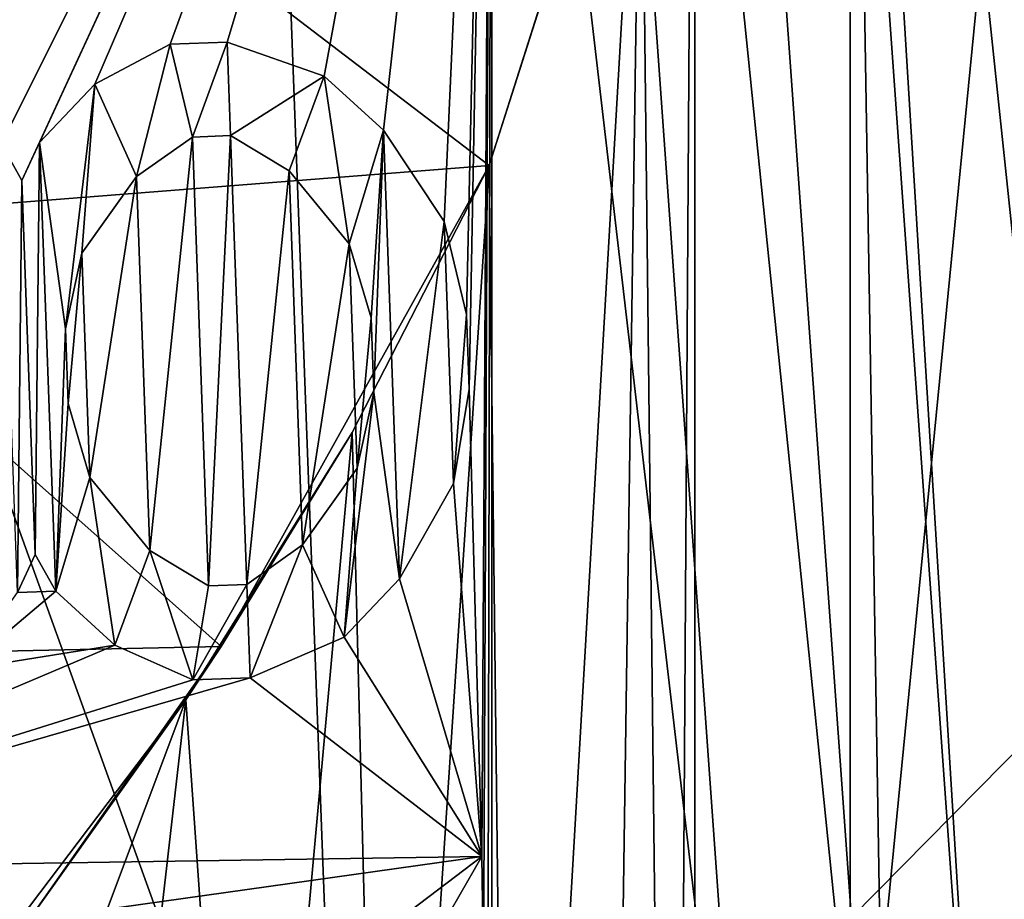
# Model space of a CAD drawing. Header units: millimetres. Extents: x -147 to 148, y -145 to 204.
# Tile 276 of 571: x 16.59 to 17.138, y 0.296 to 0.786. Entities that reach past the tile are written whole.
import ezdxf

# ---------------------------------------------------------------- set-up
doc = ezdxf.new("R2010")
doc.units = ezdxf.units.MM
doc.header["$LTSCALE"] = 26.699852
for name, color, linetype in [('102', 7, 'CONTINUOUS'), ('118', 7, 'CONTINUOUS'), ('119', 7, 'CONTINUOUS'), ('120', 7, 'CONTINUOUS'), ('121', 7, 'CONTINUOUS'), ('122', 7, 'CONTINUOUS'), ('123', 7, 'CONTINUOUS'), ('124', 7, 'CONTINUOUS'), ('125', 7, 'CONTINUOUS'), ('126', 7, 'CONTINUOUS'), ('127', 7, 'CONTINUOUS'), ('128', 7, 'CONTINUOUS'), ('129', 7, 'CONTINUOUS'), ('13', 7, 'CONTINUOUS'), ('130', 7, 'CONTINUOUS'), ('131', 7, 'CONTINUOUS'), ('132', 7, 'CONTINUOUS'), ('133', 7, 'CONTINUOUS'), ('134', 7, 'CONTINUOUS'), ('135', 7, 'CONTINUOUS'), ('15', 7, 'CONTINUOUS'), ('152', 7, 'CONTINUOUS'), ('153', 7, 'CONTINUOUS'), ('154', 7, 'CONTINUOUS'), ('155', 7, 'CONTINUOUS'), ('156', 7, 'CONTINUOUS'), ('157', 7, 'CONTINUOUS'), ('158', 7, 'CONTINUOUS'), ('159', 7, 'CONTINUOUS'), ('160', 7, 'CONTINUOUS'), ('161', 7, 'CONTINUOUS'), ('162', 7, 'CONTINUOUS'), ('163', 7, 'CONTINUOUS'), ('164', 7, 'CONTINUOUS'), ('165', 7, 'CONTINUOUS'), ('166', 7, 'CONTINUOUS'), ('167', 7, 'CONTINUOUS'), ('1896', 7, 'CONTINUOUS'), ('2', 7, 'CONTINUOUS'), ('20', 7, 'CONTINUOUS'), ('302', 7, 'CONTINUOUS'), ('389', 7, 'CONTINUOUS'), ('390', 7, 'CONTINUOUS'), ('398', 7, 'CONTINUOUS'), ('455', 7, 'CONTINUOUS'), ('456', 7, 'CONTINUOUS'), ('7', 7, 'CONTINUOUS'), ('8', 7, 'CONTINUOUS'), ('95', 7, 'CONTINUOUS'), ('96', 7, 'CONTINUOUS')]:
    doc.layers.add(name, color=color, linetype=linetype)

msp = doc.modelspace()

# ---------------------------------------------------------------- linework, layer by layer
at = {"layer": '102', "color": 7, "linetype": 'CONTINUOUS', "true_color": 0xd8d8d8}
for points in [[(16.59847, 0.48822, 49.4), (16.58858, 0.46702, 49.4), (16.58858, 0.46702, 49.5), (16.59847, 0.48822, 49.4)], [(16.59847, 0.48822, 49.5), (16.59847, 0.48822, 49.4), (16.58858, 0.46702, 49.5), (16.59847, 0.48822, 49.5)]]:
    msp.add_3dface(points, dxfattribs=at)
at = {"layer": '118', "color": 7, "linetype": 'CONTINUOUS', "true_color": 0xd8d8d8}
for points in [[(16.57966, 0.71686, 49.4), (16.59104, 0.69642, 49.4), (16.59104, 0.69642, 49.5), (16.57966, 0.71686, 49.4)], [(16.57966, 0.71686, 49.4), (16.59104, 0.69642, 49.5), (16.57966, 0.71686, 49.5), (16.57966, 0.71686, 49.4)]]:
    msp.add_3dface(points, dxfattribs=at)
at = {"layer": '119', "color": 7, "linetype": 'CONTINUOUS', "true_color": 0xd8d8d8}
for points in [[(16.59104, 0.69642, 49.4), (16.60092, 0.71762, 49.4), (16.60092, 0.71762, 49.5), (16.59104, 0.69642, 49.4)], [(16.59104, 0.69642, 49.4), (16.60092, 0.71762, 49.5), (16.59104, 0.69642, 49.5), (16.59104, 0.69642, 49.4)]]:
    msp.add_3dface(points, dxfattribs=at)
at = {"layer": '120', "color": 7, "linetype": 'CONTINUOUS', "true_color": 0xd8d8d8}
for points in [[(16.60092, 0.71762, 49.4), (16.6317, 0.74999, 49.4), (16.6317, 0.74999, 49.5), (16.60092, 0.71762, 49.4)], [(16.60092, 0.71762, 49.4), (16.6317, 0.74999, 49.5), (16.60092, 0.71762, 49.5), (16.60092, 0.71762, 49.4)]]:
    msp.add_3dface(points, dxfattribs=at)
at = {"layer": '121', "color": 7, "linetype": 'CONTINUOUS', "true_color": 0xd8d8d8}
for points in [[(16.6317, 0.74999, 49.4), (16.67349, 0.77232, 49.4), (16.67349, 0.77232, 49.5), (16.6317, 0.74999, 49.4)], [(16.6317, 0.74999, 49.4), (16.67349, 0.77232, 49.5), (16.6317, 0.74999, 49.5), (16.6317, 0.74999, 49.4)]]:
    msp.add_3dface(points, dxfattribs=at)
at = {"layer": '122', "color": 7, "linetype": 'CONTINUOUS', "true_color": 0xd8d8d8}
for points in [[(16.67349, 0.77232, 49.4), (16.70538, 0.77346, 49.4), (16.70538, 0.77346, 49.5), (16.67349, 0.77232, 49.4)], [(16.67349, 0.77232, 49.4), (16.70538, 0.77346, 49.5), (16.67349, 0.77232, 49.5), (16.67349, 0.77232, 49.4)]]:
    msp.add_3dface(points, dxfattribs=at)
at = {"layer": '123', "color": 7, "linetype": 'CONTINUOUS', "true_color": 0xd8d8d8}
for points in [[(16.70538, 0.77346, 49.4), (16.75928, 0.75454, 49.4), (16.75928, 0.75454, 49.5), (16.70538, 0.77346, 49.4)], [(16.70538, 0.77346, 49.4), (16.75928, 0.75454, 49.5), (16.70538, 0.77346, 49.5), (16.70538, 0.77346, 49.4)]]:
    msp.add_3dface(points, dxfattribs=at)
at = {"layer": '124', "color": 7, "linetype": 'CONTINUOUS', "true_color": 0xd8d8d8}
for points in [[(16.75928, 0.75454, 49.4), (16.79229, 0.72445, 49.4), (16.79229, 0.72445, 49.5), (16.75928, 0.75454, 49.4)], [(16.75928, 0.75454, 49.4), (16.79229, 0.72445, 49.5), (16.75928, 0.75454, 49.5), (16.75928, 0.75454, 49.4)]]:
    msp.add_3dface(points, dxfattribs=at)
at = {"layer": '125', "color": 7, "linetype": 'CONTINUOUS', "true_color": 0xd8d8d8}
for points in [[(16.79229, 0.72445, 49.4), (16.82604, 0.67354, 49.4), (16.82604, 0.67354, 49.5), (16.79229, 0.72445, 49.4)], [(16.79229, 0.72445, 49.4), (16.82604, 0.67354, 49.5), (16.79229, 0.72445, 49.5), (16.79229, 0.72445, 49.4)]]:
    msp.add_3dface(points, dxfattribs=at)
at = {"layer": '126', "color": 7, "linetype": 'CONTINUOUS', "true_color": 0xd8d8d8}
for points in [[(16.82604, 0.67354, 49.4), (16.83853, 0.62186, 49.4), (16.83853, 0.62186, 49.5), (16.82604, 0.67354, 49.4)], [(16.82604, 0.67354, 49.4), (16.83853, 0.62186, 49.5), (16.82604, 0.67354, 49.5), (16.82604, 0.67354, 49.4)]]:
    msp.add_3dface(points, dxfattribs=at)
at = {"layer": '127', "color": 7, "linetype": 'CONTINUOUS', "true_color": 0xd8d8d8}
for points in [[(16.83853, 0.62186, 49.4), (16.84002, 0.58022, 49.4), (16.84002, 0.58022, 49.5), (16.83853, 0.62186, 49.4)], [(16.83853, 0.62186, 49.4), (16.84002, 0.58022, 49.5), (16.83853, 0.62186, 49.5), (16.83853, 0.62186, 49.4)]]:
    msp.add_3dface(points, dxfattribs=at)
at = {"layer": '128', "color": 7, "linetype": 'CONTINUOUS', "true_color": 0xd8d8d8}
for points in [[(16.84002, 0.58022, 49.4), (16.83125, 0.5278, 49.4), (16.83125, 0.5278, 49.5), (16.84002, 0.58022, 49.4)], [(16.84002, 0.58022, 49.4), (16.83125, 0.5278, 49.5), (16.84002, 0.58022, 49.5), (16.84002, 0.58022, 49.4)]]:
    msp.add_3dface(points, dxfattribs=at)
at = {"layer": '129', "color": 7, "linetype": 'CONTINUOUS', "true_color": 0xd8d8d8}
for points in [[(16.83125, 0.5278, 49.4), (16.80121, 0.47461, 49.4), (16.80121, 0.47461, 49.5), (16.83125, 0.5278, 49.4)], [(16.83125, 0.5278, 49.4), (16.80121, 0.47461, 49.5), (16.83125, 0.5278, 49.5), (16.83125, 0.5278, 49.4)]]:
    msp.add_3dface(points, dxfattribs=at)
at = {"layer": '13', "color": 7, "linetype": 'CONTINUOUS', "true_color": 0xd8d8d8}
for points in [[(17.32175, 0, 54.64212), (17.0375, 2.44962, 54.62324), (17.14543, 2.46514, 54.64212), (17.32175, 0, 54.64212)], [(17.2127, 0, 54.62324), (16.95602, 2.43791, 54.54927), (17.0375, 2.44962, 54.62324), (17.2127, 0, 54.62324)], [(17.2127, 0, 54.62324), (17.0375, 2.44962, 54.62324), (17.32175, 0, 54.64212), (17.2127, 0, 54.62324)], [(17.13038, 0, 54.54927), (17.05219, 1.27788, 54.4433), (16.95602, 2.43791, 54.54927), (17.13038, 0, 54.54927)], [(17.13038, 0, 54.54927), (16.95602, 2.43791, 54.54927), (17.2127, 0, 54.62324), (17.13038, 0, 54.54927)], [(17.05219, -1.27788, 54.4433), (17.05219, 1.27788, 54.4433), (17.13038, 0, 54.54927), (17.05219, -1.27788, 54.4433)]]:
    msp.add_3dface(points, dxfattribs=at)
at = {"layer": '130', "color": 7, "linetype": 'CONTINUOUS', "true_color": 0xd8d8d8}
for points in [[(16.80121, 0.47461, 49.4), (16.77043, 0.44224, 49.4), (16.77043, 0.44224, 49.5), (16.80121, 0.47461, 49.4)], [(16.80121, 0.47461, 49.4), (16.77043, 0.44224, 49.5), (16.80121, 0.47461, 49.5), (16.80121, 0.47461, 49.4)]]:
    msp.add_3dface(points, dxfattribs=at)
at = {"layer": '131', "color": 7, "linetype": 'CONTINUOUS', "true_color": 0xd8d8d8}
for points in [[(16.77043, 0.44224, 49.4), (16.71802, 0.41952, 49.4), (16.71802, 0.41952, 49.5), (16.77043, 0.44224, 49.4)], [(16.77043, 0.44224, 49.4), (16.71802, 0.41952, 49.5), (16.77043, 0.44224, 49.5), (16.77043, 0.44224, 49.4)]]:
    msp.add_3dface(points, dxfattribs=at)
at = {"layer": '132', "color": 7, "linetype": 'CONTINUOUS', "true_color": 0xd8d8d8}
for points in [[(16.71802, 0.41952, 49.4), (16.68612, 0.41838, 49.4), (16.68612, 0.41838, 49.5), (16.71802, 0.41952, 49.4)], [(16.71802, 0.41952, 49.4), (16.68612, 0.41838, 49.5), (16.71802, 0.41952, 49.5), (16.71802, 0.41952, 49.4)]]:
    msp.add_3dface(points, dxfattribs=at)
at = {"layer": '133', "color": 7, "linetype": 'CONTINUOUS', "true_color": 0xd8d8d8}
for points in [[(16.68612, 0.41838, 49.4), (16.64285, 0.43768, 49.4), (16.64285, 0.43768, 49.5), (16.68612, 0.41838, 49.4)], [(16.68612, 0.41838, 49.4), (16.64285, 0.43768, 49.5), (16.68612, 0.41838, 49.5), (16.68612, 0.41838, 49.4)]]:
    msp.add_3dface(points, dxfattribs=at)
at = {"layer": '134', "color": 7, "linetype": 'CONTINUOUS', "true_color": 0xd8d8d8}
for points in [[(16.64285, 0.43768, 49.4), (16.60984, 0.46778, 49.4), (16.60984, 0.46778, 49.5), (16.64285, 0.43768, 49.4)], [(16.64285, 0.43768, 49.4), (16.60984, 0.46778, 49.5), (16.64285, 0.43768, 49.5), (16.64285, 0.43768, 49.4)]]:
    msp.add_3dface(points, dxfattribs=at)
at = {"layer": '135', "color": 7, "linetype": 'CONTINUOUS', "true_color": 0xd8d8d8}
for points in [[(16.60984, 0.46778, 49.4), (16.59847, 0.48822, 49.4), (16.59847, 0.48822, 49.5), (16.60984, 0.46778, 49.4)], [(16.60984, 0.46778, 49.4), (16.59847, 0.48822, 49.5), (16.60984, 0.46778, 49.5), (16.60984, 0.46778, 49.4)]]:
    msp.add_3dface(points, dxfattribs=at)
at = {"layer": '15', "color": 7, "linetype": 'CONTINUOUS', "true_color": 0xd8d8d8}
for points in [[(17.07326, 0, 49.50009), (16.82696, 2.41935, 49.42679), (16.89948, 2.42978, 49.50009), (17.07326, 0, 49.50009)], [(17.05218, 1.27789, 49.6), (17.07326, 0, 49.50009), (16.89948, 2.42978, 49.50009), (17.05218, 1.27789, 49.6)], [(17, 0, 49.42679), (16.85256, 1.26316, 49.4), (16.82696, 2.41935, 49.42679), (17, 0, 49.42679)], [(17, 0, 49.42679), (16.82696, 2.41935, 49.42679), (17.07326, 0, 49.50009), (17, 0, 49.42679)], [(17.05218, 1.27789, 49.6), (17.05218, -1.27789, 49.6), (17.07326, 0, 49.50009), (17.05218, 1.27789, 49.6)], [(16.85256, -1.26318, 49.4), (16.85256, 1.26316, 49.4), (17, 0, 49.42679), (16.85256, -1.26318, 49.4)]]:
    msp.add_3dface(points, dxfattribs=at)
at = {"layer": '152', "color": 7, "linetype": 'CONTINUOUS', "true_color": 0xd8d8d8}
for points in [[(16.78538, 0.61997, 49.4), (16.77326, 0.66123, 49.4), (16.77326, 0.66123, 49.5), (16.78538, 0.61997, 49.4)], [(16.78538, 0.61997, 49.5), (16.78538, 0.61997, 49.4), (16.77326, 0.66123, 49.5), (16.78538, 0.61997, 49.5)]]:
    msp.add_3dface(points, dxfattribs=at)
at = {"layer": '153', "color": 7, "linetype": 'CONTINUOUS', "true_color": 0xd8d8d8}
for points in [[(16.77326, 0.66123, 49.4), (16.73988, 0.70173, 49.4), (16.73988, 0.70173, 49.5), (16.77326, 0.66123, 49.4)], [(16.77326, 0.66123, 49.4), (16.73988, 0.70173, 49.5), (16.77326, 0.66123, 49.5), (16.77326, 0.66123, 49.4)]]:
    msp.add_3dface(points, dxfattribs=at)
at = {"layer": '154', "color": 7, "linetype": 'CONTINUOUS', "true_color": 0xd8d8d8}
for points in [[(16.73988, 0.70173, 49.4), (16.70724, 0.72141, 49.4), (16.70724, 0.72141, 49.5), (16.73988, 0.70173, 49.4)], [(16.73988, 0.70173, 49.4), (16.70724, 0.72141, 49.5), (16.73988, 0.70173, 49.5), (16.73988, 0.70173, 49.4)]]:
    msp.add_3dface(points, dxfattribs=at)
at = {"layer": '155', "color": 7, "linetype": 'CONTINUOUS', "true_color": 0xd8d8d8}
for points in [[(16.70724, 0.72141, 49.4), (16.68598, 0.72065, 49.4), (16.68598, 0.72065, 49.5), (16.70724, 0.72141, 49.4)], [(16.70724, 0.72141, 49.4), (16.68598, 0.72065, 49.5), (16.70724, 0.72141, 49.5), (16.70724, 0.72141, 49.4)]]:
    msp.add_3dface(points, dxfattribs=at)
at = {"layer": '156', "color": 7, "linetype": 'CONTINUOUS', "true_color": 0xd8d8d8}
for points in [[(16.68598, 0.72065, 49.4), (16.65483, 0.69869, 49.4), (16.65483, 0.69869, 49.5), (16.68598, 0.72065, 49.4)], [(16.68598, 0.72065, 49.4), (16.65483, 0.69869, 49.5), (16.68598, 0.72065, 49.5), (16.68598, 0.72065, 49.4)]]:
    msp.add_3dface(points, dxfattribs=at)
at = {"layer": '157', "color": 7, "linetype": 'CONTINUOUS', "true_color": 0xd8d8d8}
for points in [[(16.65483, 0.69869, 49.4), (16.62442, 0.65592, 49.4), (16.62442, 0.65592, 49.5), (16.65483, 0.69869, 49.4)], [(16.65483, 0.69869, 49.4), (16.62442, 0.65592, 49.5), (16.65483, 0.69869, 49.5), (16.65483, 0.69869, 49.4)]]:
    msp.add_3dface(points, dxfattribs=at)
at = {"layer": '158', "color": 7, "linetype": 'CONTINUOUS', "true_color": 0xd8d8d8}
for points in [[(16.62442, 0.65592, 49.4), (16.61527, 0.6139, 49.4), (16.61527, 0.6139, 49.5), (16.62442, 0.65592, 49.4)], [(16.62442, 0.65592, 49.4), (16.61527, 0.6139, 49.5), (16.62442, 0.65592, 49.5), (16.62442, 0.65592, 49.4)]]:
    msp.add_3dface(points, dxfattribs=at)
at = {"layer": '159', "color": 7, "linetype": 'CONTINUOUS', "true_color": 0xd8d8d8}
for points in [[(16.61527, 0.6139, 49.4), (16.61676, 0.57226, 49.4), (16.61676, 0.57226, 49.5), (16.61527, 0.6139, 49.4)], [(16.61527, 0.6139, 49.4), (16.61676, 0.57226, 49.5), (16.61527, 0.6139, 49.5), (16.61527, 0.6139, 49.4)]]:
    msp.add_3dface(points, dxfattribs=at)
at = {"layer": '160', "color": 7, "linetype": 'CONTINUOUS', "true_color": 0xd8d8d8}
for points in [[(16.61676, 0.57226, 49.4), (16.62888, 0.531, 49.4), (16.62888, 0.531, 49.5), (16.61676, 0.57226, 49.4)], [(16.61676, 0.57226, 49.4), (16.62888, 0.531, 49.5), (16.61676, 0.57226, 49.5), (16.61676, 0.57226, 49.4)]]:
    msp.add_3dface(points, dxfattribs=at)
at = {"layer": '161', "color": 7, "linetype": 'CONTINUOUS', "true_color": 0xd8d8d8}
for points in [[(16.62888, 0.531, 49.4), (16.66226, 0.49049, 49.4), (16.66226, 0.49049, 49.5), (16.62888, 0.531, 49.4)], [(16.62888, 0.531, 49.4), (16.66226, 0.49049, 49.5), (16.62888, 0.531, 49.5), (16.62888, 0.531, 49.4)]]:
    msp.add_3dface(points, dxfattribs=at)
at = {"layer": '162', "color": 7, "linetype": 'CONTINUOUS', "true_color": 0xd8d8d8}
for points in [[(16.66226, 0.49049, 49.4), (16.69489, 0.47081, 49.4), (16.69489, 0.47081, 49.5), (16.66226, 0.49049, 49.4)], [(16.66226, 0.49049, 49.4), (16.69489, 0.47081, 49.5), (16.66226, 0.49049, 49.5), (16.66226, 0.49049, 49.4)]]:
    msp.add_3dface(points, dxfattribs=at)
at = {"layer": '163', "color": 7, "linetype": 'CONTINUOUS', "true_color": 0xd8d8d8}
for points in [[(16.69489, 0.47081, 49.4), (16.71616, 0.47157, 49.4), (16.71616, 0.47157, 49.5), (16.69489, 0.47081, 49.4)], [(16.69489, 0.47081, 49.4), (16.71616, 0.47157, 49.5), (16.69489, 0.47081, 49.5), (16.69489, 0.47081, 49.4)]]:
    msp.add_3dface(points, dxfattribs=at)
at = {"layer": '164', "color": 7, "linetype": 'CONTINUOUS', "true_color": 0xd8d8d8}
for points in [[(16.71616, 0.47157, 49.4), (16.74731, 0.49353, 49.4), (16.74731, 0.49353, 49.5), (16.71616, 0.47157, 49.4)], [(16.71616, 0.47157, 49.4), (16.74731, 0.49353, 49.5), (16.71616, 0.47157, 49.5), (16.71616, 0.47157, 49.4)]]:
    msp.add_3dface(points, dxfattribs=at)
at = {"layer": '165', "color": 7, "linetype": 'CONTINUOUS', "true_color": 0xd8d8d8}
for points in [[(16.74731, 0.49353, 49.4), (16.77772, 0.53631, 49.4), (16.77772, 0.53631, 49.5), (16.74731, 0.49353, 49.4)], [(16.74731, 0.49353, 49.4), (16.77772, 0.53631, 49.5), (16.74731, 0.49353, 49.5), (16.74731, 0.49353, 49.4)]]:
    msp.add_3dface(points, dxfattribs=at)
at = {"layer": '166', "color": 7, "linetype": 'CONTINUOUS', "true_color": 0xd8d8d8}
for points in [[(16.77772, 0.53631, 49.4), (16.78686, 0.57833, 49.4), (16.78686, 0.57833, 49.5), (16.77772, 0.53631, 49.4)], [(16.77772, 0.53631, 49.4), (16.78686, 0.57833, 49.5), (16.77772, 0.53631, 49.5), (16.77772, 0.53631, 49.4)]]:
    msp.add_3dface(points, dxfattribs=at)
at = {"layer": '167', "color": 7, "linetype": 'CONTINUOUS', "true_color": 0xd8d8d8}
for points in [[(16.78686, 0.57833, 49.4), (16.78538, 0.61997, 49.4), (16.78538, 0.61997, 49.5), (16.78686, 0.57833, 49.4)], [(16.78686, 0.57833, 49.4), (16.78538, 0.61997, 49.5), (16.78686, 0.57833, 49.5), (16.78686, 0.57833, 49.4)]]:
    msp.add_3dface(points, dxfattribs=at)
at = {"layer": '1896', "color": 7, "linetype": 'CONTINUOUS', "true_color": 0xd8d8d8}
for points in [[(6.4131, 19.7334, 26.9), (7.64007, 19.29221, 26.9), (65.9, 0, 26.9), (6.4131, 19.7334, 26.9)], [(66.07666, 2.9065, 26.9), (6.4131, 19.7334, 26.9), (65.9, 0, 26.9), (66.07666, 2.9065, 26.9)], [(7.64007, 19.29221, 26.9), (8.83251, 18.77587, 26.9), (65.9, 0, 26.9), (7.64007, 19.29221, 26.9)], [(8.83251, 18.77587, 26.9), (9.99673, 18.18238, 26.9), (65.9, 0, 26.9), (8.83251, 18.77587, 26.9)], [(9.99673, 18.18238, 26.9), (11.12011, 17.51857, 26.9), (65.9, 0, 26.9), (9.99673, 18.18238, 26.9)], [(11.12011, 17.51857, 26.9), (12.19433, 16.78834, 26.9), (65.9, 0, 26.9), (11.12011, 17.51857, 26.9)], [(12.19433, 16.78834, 26.9), (13.22629, 15.98743, 26.9), (65.9, 0, 26.9), (12.19433, 16.78834, 26.9)], [(13.22629, 15.98743, 26.9), (14.20596, 15.12431, 26.9), (65.9, 0, 26.9), (13.22629, 15.98743, 26.9)], [(14.20596, 15.12431, 26.9), (15.12431, 14.20596, 26.9), (65.9, 0, 26.9), (14.20596, 15.12431, 26.9)], [(15.12431, 14.20596, 26.9), (15.98743, 13.22629, 26.9), (65.9, 0, 26.9), (15.12431, 14.20596, 26.9)], [(15.98743, 13.22629, 26.9), (16.78834, 12.19433, 26.9), (65.9, 0, 26.9), (15.98743, 13.22629, 26.9)], [(16.78834, 12.19433, 26.9), (17.51857, 11.12011, 26.9), (65.9, 0, 26.9), (16.78834, 12.19433, 26.9)]]:
    msp.add_3dface(points, dxfattribs=at)
at = {"layer": '2', "color": 7, "linetype": 'CONTINUOUS', "true_color": 0xd8d8d8}
for points in [[(16.72345, 1.25335, 59.4), (16.77051, 0, 59.4), (17.98425, 1.23016, 57.12404), (16.72345, 1.25335, 59.4)], [(17.98425, 1.23016, 57.12404), (16.77051, 0, 59.4), (17.98425, -1.23016, 57.12404), (17.98425, 1.23016, 57.12404)]]:
    msp.add_3dface(points, dxfattribs=at)
at = {"layer": '20', "color": 7, "linetype": 'CONTINUOUS', "true_color": 0xd8d8d8}
for points in [[(16.67349, 0.77232, 49.5), (16.70538, 0.77346, 49.5), (16.68598, 0.72065, 49.5), (16.67349, 0.77232, 49.5)], [(16.68598, 0.72065, 49.5), (16.70538, 0.77346, 49.5), (16.70724, 0.72141, 49.5), (16.68598, 0.72065, 49.5)], [(16.70538, 0.77346, 49.5), (16.75928, 0.75454, 49.5), (16.70724, 0.72141, 49.5), (16.70538, 0.77346, 49.5)], [(16.6317, 0.74999, 49.5), (16.67349, 0.77232, 49.5), (16.65483, 0.69869, 49.5), (16.6317, 0.74999, 49.5)], [(16.65483, 0.69869, 49.5), (16.67349, 0.77232, 49.5), (16.68598, 0.72065, 49.5), (16.65483, 0.69869, 49.5)], [(16.70724, 0.72141, 49.5), (16.75928, 0.75454, 49.5), (16.73988, 0.70173, 49.5), (16.70724, 0.72141, 49.5)], [(16.73988, 0.70173, 49.5), (16.75928, 0.75454, 49.5), (16.77326, 0.66123, 49.5), (16.73988, 0.70173, 49.5)], [(16.75928, 0.75454, 49.5), (16.79229, 0.72445, 49.5), (16.77326, 0.66123, 49.5), (16.75928, 0.75454, 49.5)], [(16.60092, 0.71762, 49.5), (16.6317, 0.74999, 49.5), (16.61527, 0.6139, 49.5), (16.60092, 0.71762, 49.5)], [(16.61527, 0.6139, 49.5), (16.6317, 0.74999, 49.5), (16.62442, 0.65592, 49.5), (16.61527, 0.6139, 49.5)], [(16.62442, 0.65592, 49.5), (16.6317, 0.74999, 49.5), (16.65483, 0.69869, 49.5), (16.62442, 0.65592, 49.5)], [(16.79229, 0.72445, 49.5), (16.78538, 0.61997, 49.5), (16.77326, 0.66123, 49.5), (16.79229, 0.72445, 49.5)], [(16.78538, 0.61997, 49.5), (16.79229, 0.72445, 49.5), (16.78686, 0.57833, 49.5), (16.78538, 0.61997, 49.5)], [(16.79229, 0.72445, 49.5), (16.80121, 0.47461, 49.5), (16.78686, 0.57833, 49.5), (16.79229, 0.72445, 49.5)], [(16.82604, 0.67354, 49.5), (16.80121, 0.47461, 49.5), (16.79229, 0.72445, 49.5), (16.82604, 0.67354, 49.5)], [(16.57966, 0.71686, 49.5), (16.59104, 0.69642, 49.5), (16.58858, 0.46702, 49.5), (16.57966, 0.71686, 49.5)], [(16.60092, 0.71762, 49.5), (16.59847, 0.48822, 49.5), (16.59104, 0.69642, 49.5), (16.60092, 0.71762, 49.5)], [(16.60984, 0.46778, 49.5), (16.59847, 0.48822, 49.5), (16.60092, 0.71762, 49.5), (16.60984, 0.46778, 49.5)], [(16.60984, 0.46778, 49.5), (16.60092, 0.71762, 49.5), (16.61527, 0.6139, 49.5), (16.60984, 0.46778, 49.5)], [(16.59104, 0.69642, 49.5), (16.59847, 0.48822, 49.5), (16.58858, 0.46702, 49.5), (16.59104, 0.69642, 49.5)], [(16.83125, 0.5278, 49.5), (16.80121, 0.47461, 49.5), (16.82604, 0.67354, 49.5), (16.83125, 0.5278, 49.5)], [(16.83853, 0.62186, 49.5), (16.83125, 0.5278, 49.5), (16.82604, 0.67354, 49.5), (16.83853, 0.62186, 49.5)], [(16.84002, 0.58022, 49.5), (16.83125, 0.5278, 49.5), (16.83853, 0.62186, 49.5), (16.84002, 0.58022, 49.5)], [(16.61676, 0.57226, 49.5), (16.60984, 0.46778, 49.5), (16.61527, 0.6139, 49.5), (16.61676, 0.57226, 49.5)], [(16.80121, 0.47461, 49.5), (16.77043, 0.44224, 49.5), (16.78686, 0.57833, 49.5), (16.80121, 0.47461, 49.5)], [(16.78686, 0.57833, 49.5), (16.77043, 0.44224, 49.5), (16.77772, 0.53631, 49.5), (16.78686, 0.57833, 49.5)], [(16.62888, 0.531, 49.5), (16.60984, 0.46778, 49.5), (16.61676, 0.57226, 49.5), (16.62888, 0.531, 49.5)], [(16.77772, 0.53631, 49.5), (16.77043, 0.44224, 49.5), (16.74731, 0.49353, 49.5), (16.77772, 0.53631, 49.5)], [(16.64285, 0.43768, 49.5), (16.60984, 0.46778, 49.5), (16.62888, 0.531, 49.5), (16.64285, 0.43768, 49.5)], [(16.66226, 0.49049, 49.5), (16.64285, 0.43768, 49.5), (16.62888, 0.531, 49.5), (16.66226, 0.49049, 49.5)], [(16.74731, 0.49353, 49.5), (16.71802, 0.41952, 49.5), (16.71616, 0.47157, 49.5), (16.74731, 0.49353, 49.5)], [(16.77043, 0.44224, 49.5), (16.71802, 0.41952, 49.5), (16.74731, 0.49353, 49.5), (16.77043, 0.44224, 49.5)], [(16.68612, 0.41838, 49.5), (16.64285, 0.43768, 49.5), (16.66226, 0.49049, 49.5), (16.68612, 0.41838, 49.5)], [(16.69489, 0.47081, 49.5), (16.68612, 0.41838, 49.5), (16.66226, 0.49049, 49.5), (16.69489, 0.47081, 49.5)], [(16.71802, 0.41952, 49.5), (16.68612, 0.41838, 49.5), (16.71616, 0.47157, 49.5), (16.71802, 0.41952, 49.5)], [(16.71616, 0.47157, 49.5), (16.68612, 0.41838, 49.5), (16.69489, 0.47081, 49.5), (16.71616, 0.47157, 49.5)], [(16.34809, 0.24999, 49.5), (16.34713, 0.31248, 49.5), (16.84707, 0.32013, 49.5), (16.34809, 0.24999, 49.5)], [(16.76293, 0.25633, 49.5), (16.34809, 0.24999, 49.5), (16.84707, 0.32013, 49.5), (16.76293, 0.25633, 49.5)], [(16.77453, 0.194, 49.5), (16.76293, 0.25633, 49.5), (16.84707, 0.32013, 49.5), (16.77453, 0.194, 49.5)], [(16.84803, 0.25764, 49.5), (16.77453, 0.194, 49.5), (16.84707, 0.32013, 49.5), (16.84803, 0.25764, 49.5)]]:
    msp.add_3dface(points, dxfattribs=at)
at = {"layer": '302', "color": 7, "linetype": 'CONTINUOUS', "true_color": 0xd8d8d8}
for points in [[(16.77051, 0, 59.4), (16.72345, 1.25335, 59.4), (16.32924, 1.22381, 59.4), (16.77051, 0, 59.4)], [(16.32924, -1.22381, 59.4), (16.77051, 0, 59.4), (16.32924, 1.22381, 59.4), (16.32924, -1.22381, 59.4)]]:
    msp.add_3dface(points, dxfattribs=at)
at = {"layer": '389', "color": 7, "linetype": 'CONTINUOUS', "true_color": 0xd8d8d8}
for points in [[(-23.31454, 2.94642, 95.05), (-23.5, 0, 95.05), (23.31454, 2.94647, 95.05), (-23.31454, 2.94642, 95.05)], [(23.31454, 2.94647, 95.05), (-23.5, 0, 95.05), (23.5, 0, 95.05), (23.31454, 2.94647, 95.05)]]:
    msp.add_3dface(points, dxfattribs=at)
at = {"layer": '390', "color": 7, "linetype": 'CONTINUOUS', "true_color": 0xd8d8d8}
for points in [[(17.00413, -5.45151, 93.05), (16.96561, -0.80777, 93.05), (18.0885, 10.668, 93.05), (17.00413, -5.45151, 93.05)], [(16.96561, -0.80777, 93.05), (16.96561, 1.27751, 93.05), (18.0885, 10.668, 93.05), (16.96561, -0.80777, 93.05)], [(17.16181, -5.44657, 93.05), (17.00413, -5.45151, 93.05), (18.0885, 10.668, 93.05), (17.16181, -5.44657, 93.05)], [(16.93558, 0.97061, 93.05), (16.96561, 1.27751, 93.05), (16.95349, -0.6083, 93.05), (16.93558, 0.97061, 93.05)], [(16.95349, -0.6083, 93.05), (16.96561, 1.27751, 93.05), (16.96561, -0.80777, 93.05), (16.95349, -0.6083, 93.05)], [(16.85109, 0.70484, 93.05), (16.93558, 0.97061, 93.05), (16.86289, -0.28766, 93.05), (16.85109, 0.70484, 93.05)], [(16.86289, -0.28766, 93.05), (16.93558, 0.97061, 93.05), (16.91532, -0.42837, 93.05), (16.86289, -0.28766, 93.05)], [(16.91532, -0.42837, 93.05), (16.93558, 0.97061, 93.05), (16.95349, -0.6083, 93.05), (16.91532, -0.42837, 93.05)], [(16.77495, 0.5562, 93.05), (16.85109, 0.70484, 93.05), (16.79337, -0.17089, 93.05), (16.77495, 0.5562, 93.05)], [(16.79337, -0.17089, 93.05), (16.85109, 0.70484, 93.05), (16.86289, -0.28766, 93.05), (16.79337, -0.17089, 93.05)], [(16.68235, 0.40734, 93.05), (16.77495, 0.5562, 93.05), (16.71675, -0.08377, 93.05), (16.68235, 0.40734, 93.05)], [(16.71675, -0.08377, 93.05), (16.77495, 0.5562, 93.05), (16.79337, -0.17089, 93.05), (16.71675, -0.08377, 93.05)], [(16.45392, 0.10557, 93.05), (16.68235, 0.40734, 93.05), (16.54746, 0.04836, 93.05), (16.45392, 0.10557, 93.05)], [(16.54746, 0.04836, 93.05), (16.68235, 0.40734, 93.05), (16.6342, -0.01175, 93.05), (16.54746, 0.04836, 93.05)], [(16.6342, -0.01175, 93.05), (16.68235, 0.40734, 93.05), (16.71675, -0.08377, 93.05), (16.6342, -0.01175, 93.05)]]:
    msp.add_3dface(points, dxfattribs=at)
at = {"layer": '398', "color": 7, "linetype": 'CONTINUOUS', "true_color": 0xd8d8d8}
for points in [[(16.93487, 0.96697, 92.55), (16.85109, 0.70484, 92.55), (16.54688, 0.93716, 92.55), (16.93487, 0.96697, 92.55)], [(16.54688, 0.93716, 92.55), (16.85109, 0.70484, 92.55), (16.43741, 0.67228, 92.55), (16.54688, 0.93716, 92.55)], [(16.85109, 0.70484, 92.55), (16.70202, 0.43702, 92.55), (16.43741, 0.67228, 92.55), (16.85109, 0.70484, 92.55)], [(16.43741, 0.67228, 92.55), (16.70202, 0.43702, 92.55), (16.2749, 0.42786, 92.55), (16.43741, 0.67228, 92.55)], [(16.70202, 0.43702, 92.55), (16.59155, 0.28005, 92.55), (16.2749, 0.42786, 92.55), (16.70202, 0.43702, 92.55)], [(16.2749, 0.42786, 92.55), (16.59155, 0.28005, 92.55), (16.07978, 0.19911, 92.55), (16.2749, 0.42786, 92.55)]]:
    msp.add_3dface(points, dxfattribs=at)
at = {"layer": '455', "color": 7, "linetype": 'CONTINUOUS', "true_color": 0xd8d8d8}
for points in [[(16.93558, 0.97061, 93.05), (16.85109, 0.70484, 93.05), (16.93487, 0.96697, 92.55), (16.93558, 0.97061, 93.05)], [(16.85109, 0.70484, 93.05), (16.85109, 0.70484, 92.55), (16.93487, 0.96697, 92.55), (16.85109, 0.70484, 93.05)]]:
    msp.add_3dface(points, dxfattribs=at)
at = {"layer": '456', "color": 7, "linetype": 'CONTINUOUS', "true_color": 0xd8d8d8}
for points in [[(16.77495, 0.5562, 93.05), (16.70202, 0.43702, 92.55), (16.85109, 0.70484, 92.55), (16.77495, 0.5562, 93.05)], [(16.85109, 0.70484, 93.05), (16.77495, 0.5562, 93.05), (16.85109, 0.70484, 92.55), (16.85109, 0.70484, 93.05)], [(16.77495, 0.5562, 93.05), (16.68235, 0.40734, 93.05), (16.70202, 0.43702, 92.55), (16.77495, 0.5562, 93.05)], [(16.68235, 0.40734, 93.05), (16.59155, 0.28005, 92.55), (16.70202, 0.43702, 92.55), (16.68235, 0.40734, 93.05)], [(16.68235, 0.40734, 93.05), (16.45392, 0.10557, 93.05), (16.59155, 0.28005, 92.55), (16.68235, 0.40734, 93.05)]]:
    msp.add_3dface(points, dxfattribs=at)
at = {"layer": '7', "color": 7, "linetype": 'CONTINUOUS', "true_color": 0xd8d8d8}
for points in [[(17.05218, -1.27789, 49.6), (17.05218, 1.27789, 49.6), (17.05219, -1.27788, 54.4433), (17.05218, -1.27789, 49.6)], [(17.05219, -1.27788, 54.4433), (17.05218, 1.27789, 49.6), (17.05219, 1.27788, 54.4433), (17.05219, -1.27788, 54.4433)]]:
    msp.add_3dface(points, dxfattribs=at)
at = {"layer": '8', "color": 7, "linetype": 'CONTINUOUS', "true_color": 0xd8d8d8}
for points in [[(16.47597, 3.76126, 49.4), (16.85256, 1.26316, 49.4), (16.49238, 0.77628, 49.4), (16.47597, 3.76126, 49.4)], [(16.49238, 0.77628, 49.4), (16.85256, 1.26316, 49.4), (16.54628, 0.75736, 49.4), (16.49238, 0.77628, 49.4)], [(16.54628, 0.75736, 49.4), (16.85256, 1.26316, 49.4), (16.57966, 0.71686, 49.4), (16.54628, 0.75736, 49.4)], [(16.57966, 0.71686, 49.4), (16.85256, 1.26316, 49.4), (16.59104, 0.69642, 49.4), (16.57966, 0.71686, 49.4)], [(16.59104, 0.69642, 49.4), (16.85256, 1.26316, 49.4), (16.60092, 0.71762, 49.4), (16.59104, 0.69642, 49.4)], [(16.60092, 0.71762, 49.4), (16.85256, 1.26316, 49.4), (16.6317, 0.74999, 49.4), (16.60092, 0.71762, 49.4)], [(16.6317, 0.74999, 49.4), (16.85256, 1.26316, 49.4), (16.67349, 0.77232, 49.4), (16.6317, 0.74999, 49.4)], [(16.67349, 0.77232, 49.4), (16.85256, 1.26316, 49.4), (16.70538, 0.77346, 49.4), (16.67349, 0.77232, 49.4)], [(16.70538, 0.77346, 49.4), (16.85256, 1.26316, 49.4), (16.75928, 0.75454, 49.4), (16.70538, 0.77346, 49.4)], [(16.75928, 0.75454, 49.4), (16.85256, 1.26316, 49.4), (16.79229, 0.72445, 49.4), (16.75928, 0.75454, 49.4)], [(16.79229, 0.72445, 49.4), (16.85256, 1.26316, 49.4), (16.82604, 0.67354, 49.4), (16.79229, 0.72445, 49.4)], [(16.82604, 0.67354, 49.4), (16.85256, 1.26316, 49.4), (16.83853, 0.62186, 49.4), (16.82604, 0.67354, 49.4)], [(16.83853, 0.62186, 49.4), (16.85256, 1.26316, 49.4), (16.84002, 0.58022, 49.4), (16.83853, 0.62186, 49.4)], [(16.85256, 1.26316, 49.4), (16.84707, 0.32013, 49.4), (16.84002, 0.58022, 49.4), (16.85256, 1.26316, 49.4)], [(16.84707, 0.32013, 49.4), (16.85256, 1.26316, 49.4), (16.84803, 0.25764, 49.4), (16.84707, 0.32013, 49.4)], [(16.85256, 1.26316, 49.4), (16.84989, -0.06505, 49.4), (16.84803, 0.25764, 49.4), (16.85256, 1.26316, 49.4)], [(16.85256, 1.26316, 49.4), (16.85256, -1.26318, 49.4), (16.84989, -0.06505, 49.4), (16.85256, 1.26316, 49.4)], [(16.65483, 0.69869, 49.4), (16.68598, 0.72065, 49.4), (16.66226, 0.49049, 49.4), (16.65483, 0.69869, 49.4)], [(16.66226, 0.49049, 49.4), (16.68598, 0.72065, 49.4), (16.69489, 0.47081, 49.4), (16.66226, 0.49049, 49.4)], [(16.68598, 0.72065, 49.4), (16.70724, 0.72141, 49.4), (16.69489, 0.47081, 49.4), (16.68598, 0.72065, 49.4)], [(16.69489, 0.47081, 49.4), (16.70724, 0.72141, 49.4), (16.71616, 0.47157, 49.4), (16.69489, 0.47081, 49.4)], [(16.70724, 0.72141, 49.4), (16.73988, 0.70173, 49.4), (16.71616, 0.47157, 49.4), (16.70724, 0.72141, 49.4)], [(16.71616, 0.47157, 49.4), (16.73988, 0.70173, 49.4), (16.74731, 0.49353, 49.4), (16.71616, 0.47157, 49.4)], [(16.73988, 0.70173, 49.4), (16.77326, 0.66123, 49.4), (16.74731, 0.49353, 49.4), (16.73988, 0.70173, 49.4)], [(16.62442, 0.65592, 49.4), (16.65483, 0.69869, 49.4), (16.62888, 0.531, 49.4), (16.62442, 0.65592, 49.4)], [(16.62888, 0.531, 49.4), (16.65483, 0.69869, 49.4), (16.66226, 0.49049, 49.4), (16.62888, 0.531, 49.4)], [(16.74731, 0.49353, 49.4), (16.77326, 0.66123, 49.4), (16.77772, 0.53631, 49.4), (16.74731, 0.49353, 49.4)], [(16.77326, 0.66123, 49.4), (16.78538, 0.61997, 49.4), (16.77772, 0.53631, 49.4), (16.77326, 0.66123, 49.4)], [(16.61527, 0.6139, 49.4), (16.62442, 0.65592, 49.4), (16.61676, 0.57226, 49.4), (16.61527, 0.6139, 49.4)], [(16.61676, 0.57226, 49.4), (16.62442, 0.65592, 49.4), (16.62888, 0.531, 49.4), (16.61676, 0.57226, 49.4)], [(16.77772, 0.53631, 49.4), (16.78538, 0.61997, 49.4), (16.78686, 0.57833, 49.4), (16.77772, 0.53631, 49.4)], [(16.84002, 0.58022, 49.4), (16.84707, 0.32013, 49.4), (16.83125, 0.5278, 49.4), (16.84002, 0.58022, 49.4)], [(16.83125, 0.5278, 49.4), (16.84707, 0.32013, 49.4), (16.80121, 0.47461, 49.4), (16.83125, 0.5278, 49.4)], [(16.58858, 0.46702, 49.4), (16.59847, 0.48822, 49.4), (16.60984, 0.46778, 49.4), (16.58858, 0.46702, 49.4)], [(16.80121, 0.47461, 49.4), (16.84707, 0.32013, 49.4), (16.77043, 0.44224, 49.4), (16.80121, 0.47461, 49.4)], [(16.55817, 0.42424, 49.4), (16.58858, 0.46702, 49.4), (16.60984, 0.46778, 49.4), (16.55817, 0.42424, 49.4)], [(16.64285, 0.43768, 49.4), (16.55817, 0.42424, 49.4), (16.60984, 0.46778, 49.4), (16.64285, 0.43768, 49.4)], [(16.77043, 0.44224, 49.4), (16.84707, 0.32013, 49.4), (16.71802, 0.41952, 49.4), (16.77043, 0.44224, 49.4)], [(16.34713, 0.31248, 49.4), (16.55817, 0.42424, 49.4), (16.64285, 0.43768, 49.4), (16.34713, 0.31248, 49.4)], [(16.68612, 0.41838, 49.4), (16.34713, 0.31248, 49.4), (16.64285, 0.43768, 49.4), (16.68612, 0.41838, 49.4)], [(16.84707, 0.32013, 49.4), (16.34713, 0.31248, 49.4), (16.71802, 0.41952, 49.4), (16.84707, 0.32013, 49.4)], [(16.71802, 0.41952, 49.4), (16.34713, 0.31248, 49.4), (16.68612, 0.41838, 49.4), (16.71802, 0.41952, 49.4)]]:
    msp.add_3dface(points, dxfattribs=at)
at = {"layer": '95', "color": 7, "linetype": 'CONTINUOUS', "true_color": 0xd8d8d8}
for points in [[(16.34713, 0.31248, 49.4), (16.84707, 0.32013, 49.4), (16.34713, 0.31248, 49.5), (16.34713, 0.31248, 49.4)], [(16.34713, 0.31248, 49.5), (16.84707, 0.32013, 49.4), (16.84707, 0.32013, 49.5), (16.34713, 0.31248, 49.5)]]:
    msp.add_3dface(points, dxfattribs=at)
at = {"layer": '96', "color": 7, "linetype": 'CONTINUOUS', "true_color": 0xd8d8d8}
for points in [[(16.84707, 0.32013, 49.4), (16.84803, 0.25764, 49.4), (16.84803, 0.25764, 49.5), (16.84707, 0.32013, 49.4)], [(16.84707, 0.32013, 49.4), (16.84803, 0.25764, 49.5), (16.84707, 0.32013, 49.5), (16.84707, 0.32013, 49.4)]]:
    msp.add_3dface(points, dxfattribs=at)

doc.saveas('drawing.dxf')
